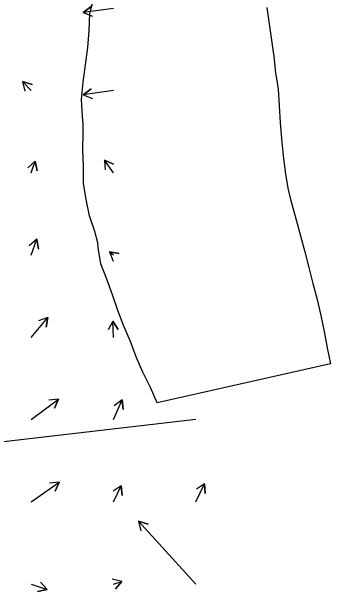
# Model space of a CAD drawing. Extents: x 954385 to 988206, y 1868364 to 1924553.
# Drawn here: x 957995.2 to 958189.1, y 1919414.5 to 1919767 of the extents above; entities that cross this region are included whole.
import ezdxf

# ---------------------------------------------------------------- set-up
doc = ezdxf.new("R2010")
doc.units = 0
doc.layers.add('24', color=7, linetype='Continuous')
doc.layers.add('26', color=7, linetype='Continuous')

msp = doc.modelspace()

# ---------------------------------------------------------------- linework, layer by layer
at = {"layer": '24'}
msp.add_lwpolyline([(958150.37, 1919769.57), (958151.82, 1919759.64), (958153.23, 1919749.71), (958154.71, 1919739.79), (958155.78, 1919729.79), (958156.46, 1919725.15), (958157.25, 1919719.87), (958157.83, 1919709.75), (958158.49, 1919699.65), (958159.26, 1919689.57), (958160.32, 1919679.56), (958161.64, 1919669.61), (958163.1, 1919659.69), (958164.82, 1919652.82), (958165.6, 1919650), (958168.25, 1919640.35), (958170.87, 1919630.69), (958173.44, 1919621.01), (958175.99, 1919611.34), (958178.48, 1919601.65), (958180.95, 1919591.95), (958183.31, 1919582.23), (958185.27, 1919572.42), (958187.19, 1919562.61), (958189.08, 1919552.78), (958083.81, 1919529.16), (958079.74, 1919538.5), (958075.05, 1919547.69), (958071.02, 1919557.03), (958067.55, 1919566.51), (958063.34, 1919575.81), (958059.86, 1919585.28), (958056.6, 1919594.79), (958053, 1919604.23), (958049.54, 1919613.71), (958047.92, 1919623.59), (958047.58, 1919626.51), (958045.82, 1919633.37), (958042.6, 1919642.9), (958040.49, 1919652.67), (958039, 1919662.59), (958038.9, 1919672.81), (958038.53, 1919682.98), (958038.63, 1919693.25), (958038.73, 1919698.73), (958038.36, 1919703.44), (958037.65, 1919713.53), (958038.67, 1919724), (958040.22, 1919734.6), (958041.63, 1919745.16), (958042.35, 1919755.57), (958042.73, 1919765.91), (958045.59, 1919776.8)], dxfattribs=at)
at = {"layer": '26'}
for points in [[(958057.13, 1919768.93), (958038.76, 1919766.47), (958043.51, 1919770.13), (958038.76, 1919766.47), (958044.3, 1919764.18)], [(958007.13, 1919718.93), (958001.83, 1919724.43), (958007.59, 1919722.77), (958001.83, 1919724.43), (958003.28, 1919718.6)], [(958057.13, 1919718.93), (958038.76, 1919716.47), (958043.51, 1919720.13), (958038.76, 1919716.47), (958044.3, 1919714.18)], [(958007.13, 1919668.93), (958009.47, 1919676.09), (958010.71, 1919670.22), (958009.47, 1919676.09), (958005, 1919672.08)], [(958057.13, 1919668.93), (958051.63, 1919676.75), (958057.07, 1919674.23), (958051.63, 1919676.75), (958052.17, 1919670.77)], [(958007.13, 1919618.93), (958010.51, 1919628.55), (958011.62, 1919622.65), (958010.51, 1919628.55), (958005.96, 1919624.64)], [(958057.13, 1919618.93), (958054.76, 1919620.87), (958060.68, 1919619.9), (958054.76, 1919620.87), (958056.89, 1919615.25)], [(958007.13, 1919568.93), (958017.22, 1919581.08), (958016.21, 1919575.16), (958017.22, 1919581.08), (958011.6, 1919579)], [(958057.13, 1919568.93), (958056.69, 1919578.85), (958059.92, 1919573.8), (958056.69, 1919578.85), (958053.92, 1919573.53)], [(958007.13, 1919518.93), (958023.71, 1919531.45), (958021.37, 1919525.93), (958023.71, 1919531.45), (958017.75, 1919530.71)], [(958057.13, 1919518.93), (958062.35, 1919530.98), (958063.04, 1919525.02), (958062.35, 1919530.98), (958057.53, 1919527.4)], [(958107.13, 1919518.93), (957780.87, 1919481.19), (957785.68, 1919484.76), (957780.87, 1919481.19), (957786.37, 1919478.8)], [(958007.13, 1919468.93), (958024.2, 1919480.93), (958021.67, 1919475.48), (958024.2, 1919480.93), (958018.22, 1919480.39)], [(958057.13, 1919468.93), (958061.91, 1919478.74), (958062.34, 1919472.76), (958061.91, 1919478.74), (958056.94, 1919475.39)], [(958107.13, 1919468.93), (958112.53, 1919479.95), (958112.94, 1919473.97), (958112.53, 1919479.95), (958107.55, 1919476.6)], [(958107.13, 1919418.93), (958072.43, 1919457.18), (958078.14, 1919455.35), (958072.43, 1919457.18), (958073.7, 1919451.32)], [(958057.13, 1919418.93), (958062.3, 1919420.62), (958058.29, 1919416.15), (958062.3, 1919420.62), (958056.43, 1919421.86)], [(958007.13, 1919418.93), (958016.76, 1919415.69), (958010.87, 1919414.5), (958016.76, 1919415.69), (958012.79, 1919420.19)]]:
    msp.add_lwpolyline(points, dxfattribs=at)

doc.saveas('drawing.dxf')
